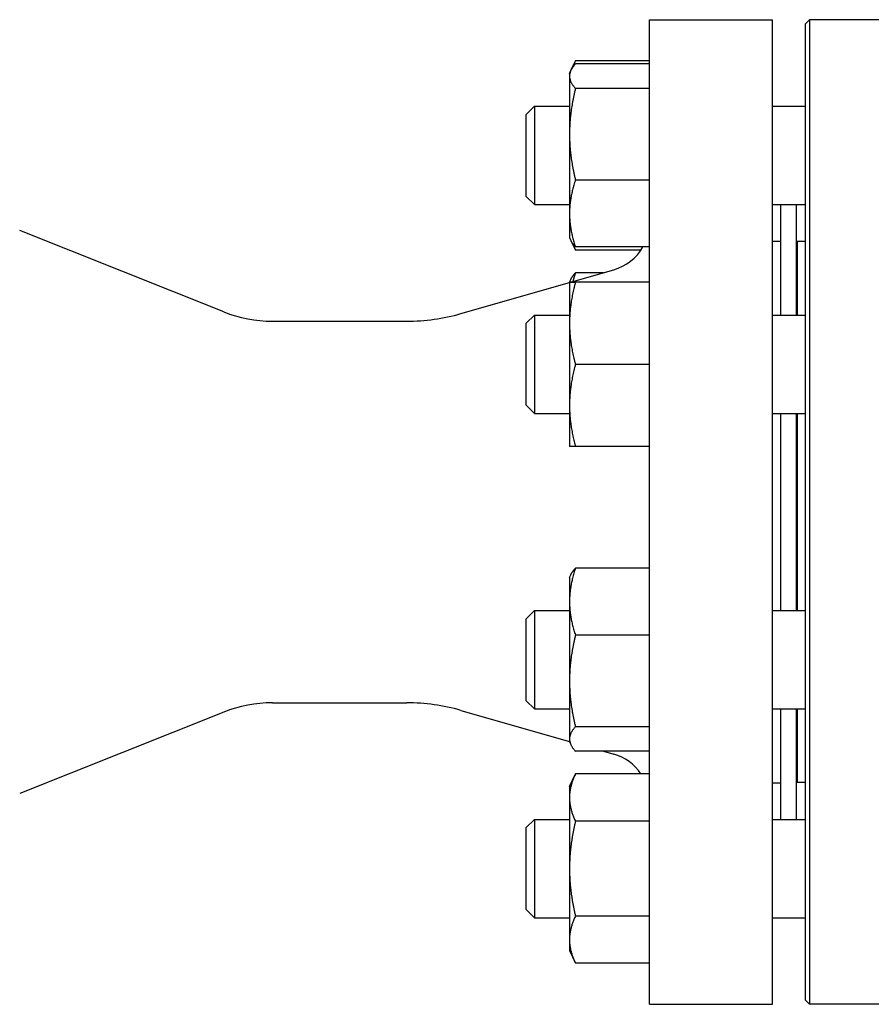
# Model space of a CAD drawing. Header units: inches. Extents: x 5 to 1128, y -85 to 748.
# Tile 501 of 656: x 553.05 to 559.53, y 428.23 to 435.73. Entities that reach past the tile are written whole.
import ezdxf

# ---------------------------------------------------------------- set-up
doc = ezdxf.new("R2010")
doc.units = ezdxf.units.IN
doc.header["$LTSCALE"] = 32
doc.header["$MEASUREMENT"] = 0
doc.layers.add('Visible (ANSI)', color=7, linetype='Continuous', lineweight=30)

msp = doc.modelspace()

# ---------------------------------------------------------------- linework, layer by layer
at = {"layer": 'Visible (ANSI)'}
for p, q in [((557.84313, 428.23367), (557.84313, 435.73367)), ((557.84313, 435.73367), (558.78063, 435.73367)), ((558.78063, 428.23367), (558.78063, 435.73367)), ((559.03063, 435.70242), (559.06188, 435.73367)), ((559.03063, 428.26492), (559.03063, 435.70242)), ((559.06188, 435.73367), (559.06188, 428.23367)), ((559.96813, 435.73367), (559.06188, 435.73367)), ((557.24499, 435.34708), (557.27955, 435.4212)), ((557.84313, 435.42156), (557.27972, 435.42156)), ((557.84313, 435.39714), (557.27972, 435.39714)), ((557.23463, 435.32488), (557.24499, 435.34708)), ((557.23463, 435.32488), (557.23463, 435.30344)), ((557.23463, 435.30344), (557.23463, 434.86111)), ((557.84313, 435.20974), (557.27972, 435.20974)), ((556.90563, 435.01238), (556.96813, 435.07488)), ((556.90563, 434.38738), (556.90563, 435.01238)), ((556.96813, 435.07488), (556.96813, 434.32488)), ((556.96813, 435.07488), (557.23463, 435.07488)), ((558.78063, 435.07488), (559.03063, 435.07488)), ((557.23463, 434.86111), (557.23463, 434.25754)), ((557.84313, 434.51247), (557.27972, 434.51247)), ((556.90563, 434.38738), (556.96813, 434.32488)), ((556.96813, 434.32488), (557.23463, 434.32488)), ((557.23463, 434.25754), (557.23463, 434.07488)), ((558.78063, 434.32488), (559.03063, 434.32488)), ((558.84313, 433.48376), (558.84313, 434.32488)), ((558.96313, 433.48376), (558.96313, 434.32488)), ((554.60236, 433.50771), (553.04805, 434.1271)), ((557.23463, 434.07488), (557.24499, 434.05267)), ((557.24499, 434.05267), (557.27955, 433.97855)), ((558.78063, 434.04617), (558.84313, 434.04617)), ((558.96813, 434.04367), (558.96813, 433.48376)), ((559.03063, 434.04367), (558.96813, 434.04367)), ((557.84313, 434.00261), (557.27972, 434.00261)), ((557.7784, 433.97819), (557.27972, 433.97819)), ((558.96313, 433.92367), (558.96813, 433.92367)), ((557.24214, 433.73388), (557.5715, 433.82832)), ((557.49256, 433.80569), (557.27972, 433.80569)), ((556.40828, 433.49478), (557.23463, 433.73173)), ((557.23463, 433.73376), (557.24484, 433.75565)), ((557.23463, 433.73376), (557.23463, 433.42078)), ((557.84313, 433.73408), (557.27972, 433.73408)), ((557.84313, 433.73344), (557.27972, 433.73344)), ((554.97254, 433.43667), (555.99482, 433.43667)), ((556.90563, 433.42126), (556.96813, 433.48376)), ((556.96813, 433.48376), (556.96813, 432.73376)), ((556.96813, 433.48376), (557.23463, 433.48376)), ((558.78063, 433.48376), (559.03063, 433.48376)), ((556.90563, 432.79626), (556.90563, 433.42126)), ((557.23463, 433.42078), (557.23463, 432.79578)), ((557.84313, 433.10812), (557.27972, 433.10812)), ((556.90563, 432.79626), (556.96813, 432.73376)), ((557.23463, 432.79578), (557.23463, 432.48376)), ((556.96813, 432.73376), (557.23463, 432.73376)), ((558.78063, 432.73376), (559.03063, 432.73376)), ((558.84313, 431.23358), (558.84313, 432.73376)), ((558.96313, 431.23358), (558.96313, 432.73376)), ((558.96813, 432.73376), (558.96813, 431.23358)), ((557.84313, 432.48344), (557.27972, 432.48344)), ((557.84313, 431.55551), (557.27972, 431.55551)), ((557.23463, 431.48358), (557.24484, 431.50548)), ((557.23463, 431.48358), (557.23463, 431.30013)), ((557.23463, 431.30013), (557.23463, 430.69629)), ((556.90563, 431.17108), (556.96813, 431.23358)), ((556.96813, 431.23358), (556.96813, 430.48358)), ((556.96813, 431.23358), (557.23463, 431.23358)), ((558.78063, 431.23358), (559.03063, 431.23358)), ((556.90563, 430.54608), (556.90563, 431.17108)), ((557.84313, 431.04475), (557.27972, 431.04475)), ((557.23463, 430.69629), (557.23463, 430.25473)), ((554.97254, 430.53067), (555.99482, 430.53067)), ((556.90563, 430.54608), (556.96813, 430.48358)), ((554.60236, 430.45963), (553.04805, 429.84023)), ((556.40828, 430.47256), (557.23463, 430.23561)), ((556.96813, 430.48358), (557.23463, 430.48358)), ((558.78063, 430.48358), (559.03063, 430.48358)), ((558.84313, 429.64246), (558.84313, 430.48358)), ((558.96313, 429.64246), (558.96313, 430.48358)), ((558.96813, 430.48358), (558.96813, 429.92367)), ((557.84313, 430.34782), (557.27972, 430.34782)), ((557.23463, 430.25473), (557.23463, 430.23358)), ((557.23463, 430.23358), (557.24484, 430.21168)), ((557.84313, 430.16165), (557.27972, 430.16165)), ((557.49256, 430.16165), (557.5715, 430.13901)), ((557.23463, 429.89246), (557.27955, 429.98879)), ((557.84313, 429.98915), (557.27972, 429.98915)), ((558.96313, 430.04367), (558.96813, 430.04367)), ((558.78063, 429.92117), (558.84313, 429.92117)), ((559.03063, 429.92367), (558.96813, 429.92367)), ((557.23463, 429.89246), (557.23463, 429.80845)), ((557.23463, 429.80845), (557.23463, 429.26691)), ((556.90563, 429.57996), (556.96813, 429.64246)), ((556.96813, 429.64246), (556.96813, 428.89246)), ((556.96813, 429.64246), (557.23463, 429.64246)), ((557.84313, 429.62776), (557.27972, 429.62776)), ((558.78063, 429.64246), (559.03063, 429.64246)), ((556.90563, 428.95496), (556.90563, 429.57996)), ((557.23463, 429.26691), (557.23463, 428.72592)), ((556.90563, 428.95496), (556.96813, 428.89246)), ((556.96813, 428.89246), (557.23463, 428.89246)), ((557.84313, 428.90607), (557.27972, 428.90607)), ((558.78063, 428.89246), (559.03063, 428.89246)), ((557.23463, 428.72592), (557.23463, 428.64246)), ((557.23463, 428.64246), (557.27955, 428.54614)), ((557.84313, 428.54578), (557.27972, 428.54578)), ((559.03063, 428.26492), (559.06188, 428.23367)), ((557.84313, 428.23367), (558.78063, 428.23367)), ((559.96813, 428.23367), (559.06188, 428.23367))]:
    msp.add_line(p, q, dxfattribs=at)
for centre, radius, start, end in [((557.46813, 434.1888), 0.375, 286, 330.231967), ((554.97254, 434.43667), 1, 248.272718, 270), ((555.99482, 434.93667), 1.5, 270, 286), ((554.97254, 429.53067), 1, 90, 111.727282), ((555.99482, 429.03067), 1.5, 74, 90), ((557.46813, 429.77854), 0.375, 34.16838, 74)]:
    msp.add_arc(centre, radius, start, end, dxfattribs=at)
for points, weights in [([(557.27972, 435.39714), (557.23463, 435.34692), (557.23463, 435.30344)], [1, 1.0379548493, 1]), ([(557.27972, 435.42156), (557.26753, 435.39538), (557.25876, 435.37083)], [1, 1.00998587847, 1.01471720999]), ([(557.27955, 435.4212), (557.27963, 435.42138), (557.27972, 435.42156)], [1.00013849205, 1.00006937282, 1]), ([(557.23463, 435.30344), (557.23463, 435.25995), (557.27972, 435.20974)], [1, 1.0379548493, 1]), ([(557.27972, 435.20974), (557.23463, 435.02291), (557.23463, 434.86111)], [1, 1.0379548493, 1]), ([(557.23463, 434.86111), (557.23463, 434.69931), (557.27972, 434.51247)], [1, 1.0379548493, 1]), ([(557.27972, 434.51247), (557.23463, 434.37586), (557.23463, 434.25754)], [1, 1.0379548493, 1]), ([(557.23463, 434.25754), (557.23463, 434.13923), (557.27972, 434.00261)], [1, 1.0379548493, 1]), ([(557.27972, 434.00261), (557.25602, 434.02901), (557.24499, 434.05267)], [1, 1.01959616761, 1.01895725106]), ([(557.25865, 434.02909), (557.26745, 434.00446), (557.27972, 433.97819)], [1.01477953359, 1.01005189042, 1]), ([(557.24484, 433.75565), (557.25587, 433.77931), (557.27972, 433.80569)], [1.01894813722, 1.01972294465, 1]), ([(557.27972, 433.80569), (557.26841, 433.77135), (557.26005, 433.73902)], [1, 1.00926034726, 1.01400195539]), ([(557.27972, 433.73408), (557.23463, 433.73391), (557.23463, 433.73376)], [1, 1.0379548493, 1]), ([(557.23463, 433.73376), (557.23463, 433.73361), (557.27972, 433.73344)], [1, 1.0379548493, 1]), ([(557.27972, 433.73344), (557.23463, 433.56589), (557.23463, 433.42078)], [1, 1.0379548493, 1]), ([(557.23463, 433.42078), (557.23463, 433.27568), (557.27972, 433.10812)], [1, 1.0379548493, 1]), ([(557.27972, 433.10812), (557.23463, 432.94074), (557.23463, 432.79578)], [1, 1.0379548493, 1]), ([(557.23463, 432.79578), (557.23463, 432.65082), (557.27972, 432.48344)], [1, 1.0379548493, 1]), ([(557.27972, 432.48344), (557.2347, 432.48361), (557.23463, 432.48376)], [1, 1.03789475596, 1.00011999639]), ([(557.27972, 431.55551), (557.23463, 431.41865), (557.23463, 431.30013)], [1, 1.0379548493, 1]), ([(557.24484, 431.50548), (557.25587, 431.52913), (557.27972, 431.55551)], [1.01894813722, 1.01972294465, 1]), ([(557.23463, 431.30013), (557.23463, 431.18161), (557.27972, 431.04475)], [1, 1.0379548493, 1]), ([(557.27972, 431.04475), (557.23463, 430.85801), (557.23463, 430.69629)], [1, 1.0379548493, 1]), ([(557.23463, 430.69629), (557.23463, 430.53456), (557.27972, 430.34782)], [1, 1.0379548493, 1]), ([(557.27972, 430.34782), (557.23463, 430.29794), (557.23463, 430.25473)], [1, 1.0379548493, 1]), ([(557.23463, 430.25473), (557.23463, 430.21153), (557.27972, 430.16165)], [1, 1.0379548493, 1]), ([(557.27972, 429.98915), (557.23463, 429.89232), (557.23463, 429.80845)], [1, 1.0379548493, 1]), ([(557.27955, 429.98879), (557.27963, 429.98897), (557.27972, 429.98915)], [1.00013849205, 1.00006937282, 1]), ([(557.23463, 429.80845), (557.23463, 429.72459), (557.27972, 429.62776)], [1, 1.0379548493, 1]), ([(557.27972, 429.62776), (557.23463, 429.43438), (557.23463, 429.26691)], [1, 1.0379548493, 1]), ([(557.23463, 429.26691), (557.23463, 429.09945), (557.27972, 428.90607)], [1, 1.0379548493, 1]), ([(557.27972, 428.90607), (557.23463, 428.80953), (557.23463, 428.72592)], [1, 1.0379548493, 1]), ([(557.23463, 428.72592), (557.23463, 428.64232), (557.27972, 428.54578)], [1, 1.0379548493, 1])]:
    msp.add_rational_spline(points, weights, degree=2, dxfattribs=at)

doc.saveas('drawing.dxf')
